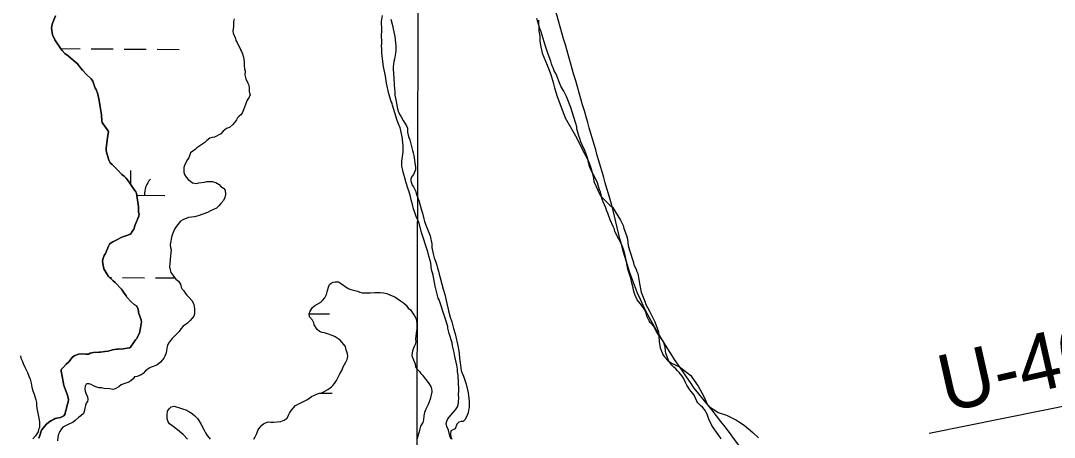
# Model space of a CAD drawing. Extents: x 3172231 to 3210228, y 940198 to 965780.
# Drawn here: x 3186365 to 3187870, y 953747 to 954354 of the extents above; entities that cross this region are included whole.
import ezdxf

# ---------------------------------------------------------------- set-up
doc = ezdxf.new("R2010")
doc.units = 0
for name, color, linetype in [('V-BORW-LINE', 7, 'Continuous'), ('V-GRID-MAJR', 7, 'Continuous'), ('V-RIVR-RANG', 7, 'Continuous'), ('V-RIVR-RANG-IDEN', 7, 'Continuous'), ('V-SITE-VEGE', 7, 'Continuous'), ('V-TOPO-SHOR', 7, 'Continuous'), ('V-WETL-SWMP', 7, 'Continuous')]:
    doc.layers.add(name, color=color, linetype=linetype)

msp = doc.modelspace()

# ---------------------------------------------------------------- linework, layer by layer
at = {"layer": 'V-BORW-LINE'}
for points in [[(3187148.332, 954353.684), (3187105.214, 954492.817), (3187065.409, 954605.663)], [(3187225.912, 954085.353), (3187188.491, 954213.627), (3187148.332, 954353.684)], [(3187346.128, 953818.523), (3187263.54, 953957.122), (3187225.912, 954085.353)], [(3187496.195, 953546.505), (3187441.554, 953685.762), (3187346.128, 953818.523)]]:
    msp.add_spline(points, degree=3, dxfattribs=at)
at = {"layer": 'V-GRID-MAJR'}
msp.add_spline([(3186921.327, 945704.044), (3186937.193, 951764.175), (3186953.067, 957827.391), (3186968.941, 963890.658), (3186968.949, 963893.691)], degree=3, dxfattribs=at)
at = {"layer": 'V-RIVR-RANG'}
msp.add_line((3187687.966, 953753.257), (3188805.667, 953977.636), dxfattribs=at)
at = {"layer": 'V-SITE-VEGE'}
for points in [[(3186415.844, 954360.86), (3186410.923, 954348.732), (3186409.973, 954342.682)], [(3186973.001, 953949.693), (3186968.808, 953967.277), (3186965.636, 953983.358), (3186963.547, 953991.395), (3186962.455, 954000.447), (3186961.929, 954002.958), (3186959.336, 954010.99), (3186957.77, 954017.015), (3186948.431, 954046.633), (3186945.297, 954058.688), (3186941.177, 954068.719), (3186936.526, 954081.263), (3186935.995, 954084.28), (3186933.902, 954092.818), (3186932.85, 954097.844), (3186930.257, 954105.874), (3186929.227, 954108.383), (3186926.108, 954118.926), (3186925.579, 954121.439), (3186921.948, 954132.983), (3186920.893, 954138.009), (3186920.353, 954142.031), (3186920.287, 954149.08), (3186922.173, 954162.691), (3186922.094, 954171.25), (3186921.002, 954180.3), (3186920.983, 954182.315), (3186918.862, 954193.874), (3186917.817, 954197.892), (3186915.247, 954203.408), (3186913.187, 954208.423), (3186906.437, 954230.513), (3186905.914, 954232.522), (3186905.904, 954233.528), (3186904.37, 954236.03), (3186901.247, 954247.079), (3186897.577, 954262.652), (3186897.544, 954266.177), (3186896.475, 954272.71), (3186893.323, 954286.78), (3186892.209, 954298.349), (3186891.122, 954306.897), (3186891.07, 954312.435), (3186890.519, 954317.465), (3186891.001, 954319.986), (3186890.954, 954325.02), (3186890.397, 954330.554), (3186890.81, 954340.124), (3186890.692, 954352.709), (3186892.123, 954361.282)], [(3187119.134, 954354.313), (3187119.889, 954338.498), (3187121.173, 954331.205), (3187121.235, 954324.512), (3187121.909, 954317.825), (3187124.45, 954306.285), (3187131.917, 954288.707), (3187136.91, 954275.364), (3187140.668, 954263.836), (3187142.569, 954255.943), (3187146.339, 954243.198), (3187154.458, 954221.365), (3187158.191, 954212.271), (3187173.039, 954186.241), (3187176.76, 954178.973), (3187181.725, 954168.674), (3187191.637, 954149.9), (3187194.764, 954140.8), (3187196.646, 954134.732), (3187199.178, 954124.41), (3187199.831, 954119.546), (3187208.529, 954100.762), (3187209.768, 954098.339), (3187223.281, 954085.076), (3187226.961, 954082.07), (3187238.698, 954063.312), (3187242.423, 954055.436), (3187243.681, 954051.186), (3187247.427, 954040.876), (3187248.696, 954035.41), (3187249.999, 954026.295), (3187251.885, 954019.618), (3187257.533, 954001.413), (3187258.17, 953998.376), (3187261.275, 953991.71), (3187261.908, 953989.285), (3187263.765, 953985.648), (3187264.402, 953982.611), (3187266.338, 953971.066), (3187268.89, 953958.309), (3187274.503, 953943.756), (3187275.136, 953941.327)], [(3186409.973, 954342.682), (3186411.572, 954333.13), (3186414.663, 954325.608), (3186423.344, 954312.597), (3186425.382, 954310.098), (3186429.445, 954306.109), (3186434.01, 954302.627), (3186441.622, 954296.153), (3186447.207, 954291.171), (3186452.807, 954284.679), (3186454.848, 954281.676), (3186460.947, 954275.188), (3186467.55, 954269.208), (3186470.102, 954265.708), (3186472.17, 954259.687), (3186473.719, 954255.673), (3186474.745, 954253.668), (3186477.327, 954246.643), (3186479.427, 954237.601), (3186481.046, 954225.532), (3186482.644, 954216.484), (3186483.232, 954207.428), (3186483.756, 954205.419), (3186487.844, 954198.912), (3186489.873, 954196.918), (3186492.939, 954192.414), (3186491.514, 954183.339), (3186489.64, 954168.217), (3186489.679, 954164.191), (3186493.328, 954150.631), (3186495.38, 954146.621), (3186498.424, 954144.132), (3186506.046, 954136.651), (3186512.154, 954129.659), (3186515.699, 954127.175), (3186518.748, 954124.183), (3186522.826, 954118.684), (3186529.975, 954108.18), (3186532.525, 954104.678), (3186533.551, 954102.673), (3186536.76, 954082.563), (3186536.83, 954075.012), (3186537.362, 954071.996), (3186536.887, 954068.971), (3186531.97, 954056.339), (3186530.012, 954050.279), (3186526.537, 954045.212), (3186526.045, 954043.696), (3186524.546, 954042.675), (3186521.032, 954041.634), (3186512.502, 954038.536), (3186504.988, 954034.437), (3186499.472, 954031.865), (3186496.97, 954030.333), (3186494.471, 954028.298), (3186492.988, 954025.262), (3186488.556, 954014.648), (3186486.572, 954011.608), (3186484.606, 954006.556), (3186484.135, 954003.027), (3186486.246, 953992.476), (3186490.344, 953984.958), (3186492.894, 953981.46), (3186499.501, 953974.976), (3186502.544, 953972.488), (3186511.697, 953963.007), (3186514.759, 953958.504), (3186518.838, 953953.005), (3186519.862, 953951), (3186525.965, 953944.512), (3186530.534, 953940.528), (3186533.574, 953938.542), (3186535.622, 953935.036), (3186536.662, 953931.018), (3186536.682, 953929.004), (3186540.311, 953917.962), (3186540.84, 953915.449), (3186539.412, 953906.374), (3186537.973, 953898.807), (3186533.516, 953890.711), (3186532.021, 953889.185), (3186530.538, 953886.152), (3186525.07, 953878.548), (3186523.571, 953877.528), (3186523.067, 953877.524), (3186511.506, 953875.4), (3186509.489, 953875.885), (3186506.976, 953875.359), (3186504.459, 953875.335), (3186498.932, 953874.278), (3186492.401, 953872.705), (3186487.369, 953872.156), (3186481.339, 953871.091), (3186478.822, 953871.069), (3186471.275, 953870.493), (3186466.25, 953869.44), (3186463.743, 953868.41), (3186459.715, 953868.371), (3186454.676, 953868.828), (3186449.143, 953868.273), (3186443.126, 953865.701)], [(3186992.035, 953744.455), (3186990.497, 953747.461), (3186987.886, 953757.507), (3186985.819, 953763.026), (3186984.775, 953767.044), (3186985.749, 953770.577), (3186987.226, 953774.114), (3186991.709, 953779.191), (3186998.181, 953787.307), (3187001.163, 953791.362), (3187002.621, 953796.915), (3187002.602, 953798.93), (3187003.053, 953804.472), (3187002.508, 953808.998), (3187002.951, 953815.547), (3187002.828, 953828.636), (3187002.258, 953835.679), (3187002.24, 953837.692), (3187001.185, 953842.718), (3187001.152, 953846.243), (3187000.09, 953852.274), (3186997.456, 953864.836), (3186996.393, 953870.868), (3186993.786, 953880.407), (3186993.239, 953884.936), (3186989.086, 953898.489), (3186987.001, 953906.026), (3186986.978, 953908.541), (3186983.341, 953920.589), (3186974.533, 953947.191), (3186973.001, 953949.693)], [(3187275.136, 953941.327), (3187280.709, 953931.036), (3187288.769, 953915.287), (3187293.771, 953900.728), (3187295.118, 953886.744), (3187296.421, 953877.626), (3187300.783, 953866.712), (3187302.632, 953864.296), (3187307.552, 953858.864), (3187313.063, 953855.264), (3187324.675, 953849.896), (3187341.225, 953837.27), (3187342.464, 953834.848), (3187351.717, 953821.546), (3187357.285, 953811.861), (3187360.384, 953805.803), (3187364.74, 953795.497), (3187369.653, 953790.674), (3187375.779, 953786.472), (3187380.673, 953783.476), (3187392.886, 953779.328), (3187407.56, 953772.162), (3187410.619, 953770.366), (3187418.582, 953764.964), (3187431.462, 953754.13), (3187439.447, 953746.292)], [(3186443.126, 953865.701), (3186440.129, 953863.153), (3186435.151, 953857.066), (3186431.155, 953853.505), (3186427.166, 953849.44), (3186424.182, 953845.886), (3186424.202, 953843.369), (3186425.275, 953836.332), (3186427.919, 953822.762), (3186433.084, 953808.713), (3186434.655, 953802.182), (3186434.19, 953798.152), (3186433.207, 953795.624), (3186431.749, 953790.072), (3186431.274, 953787.047), (3186430.291, 953784.52), (3186429.818, 953781.495), (3186427.829, 953778.456), (3186422.82, 953775.892), (3186415.281, 953774.311), (3186412.774, 953773.281), (3186409.768, 953771.741), (3186406.268, 953769.193), (3186402.272, 953765.631), (3186395.299, 953757.509), (3186392.364, 953748.42), (3186391.381, 953745.895)]]:
    msp.add_lwpolyline(points, dxfattribs=at)
at = {"layer": 'V-TOPO-SHOR'}
for points in [[(3186904.036, 954355.832), (3186906.219, 954348.795), (3186910.09, 954330.838), (3186910.885, 954321.495), (3186911.456, 954316.914), (3186911.35, 954309.504), (3186909.341, 954297.843), (3186908.491, 954294.482), (3186907.821, 954290.595), (3186907.504, 954286.712), (3186907.536, 954283.183), (3186908.714, 954270.494), (3186908.99, 954259.912), (3186909.787, 954250.041), (3186910.006, 954245.455), (3186910.934, 954240.702), (3186912.409, 954233.835), (3186913.721, 954225.381), (3186915.356, 954220.455), (3186917.512, 954216.243), (3186919.3, 954213.613), (3186921.993, 954208.522), (3186927.183, 954200.809), (3186928.453, 954197.116), (3186928.506, 954191.296), (3186929.8, 954184.955), (3186931.609, 954180.21), (3186935.633, 954164.899), (3186936.724, 954161.383), (3186937.642, 954157.51), (3186938.766, 954150.465), (3186939.155, 954146.586), (3186940.274, 954140.245), (3186940.13, 954136.717), (3186938.754, 954133), (3186937.017, 954129.985), (3186935.1, 954127.497), (3186933.194, 954123.773), (3186933.046, 954120.597), (3186935.223, 954114.266), (3186937.009, 954111.989), (3186939.164, 954107.952), (3186940.425, 954105.143), (3186941.158, 954102.151), (3186944.957, 954091.954), (3186948.791, 954078.054), (3186950.245, 954073.481), (3186952.267, 954065.033), (3186953.358, 954061.338), (3186955.713, 954054.831), (3186961.491, 954040.598), (3186963.715, 954028.975), (3186963.944, 954023.331), (3186965.972, 954014.179), (3186967.434, 954008.547), (3186969.435, 954002.038), (3186971.239, 953997.821), (3186972.163, 953993.418), (3186973.439, 953989.021), (3186974.361, 953984.796), (3186975.628, 953981.28), (3186978.557, 953970.018), (3186980.21, 953962.977), (3186982.927, 953955.239), (3186984.598, 953946.435), (3186987.912, 953931.47), (3186990.47, 953922.146), (3186993.18, 953915.291), (3186995.566, 953905.434), (3186997.751, 953898.045), (3187002.166, 953878.505), (3187003.663, 953869.346), (3187004.257, 953862.471), (3187005.765, 953852.254), (3187005.978, 953848.375), (3187006.719, 953844.502), (3187007.991, 953840.631), (3187009.971, 953836.24), (3187013.787, 953824.456), (3187015.802, 953816.36), (3187016.549, 953811.781), (3187017.467, 953808.084), (3187018.079, 953799.27), (3187017.981, 953790.801), (3187017.139, 953786.56), (3187016.822, 953782.677), (3187014.061, 953776.123), (3187011.976, 953772.752), (3187009.529, 953770.26), (3187006.356, 953770.053), (3187003.01, 953769.316), (3187000.04, 953766.289), (3186997.634, 953759.563), (3186991.312, 953756.505), (3186991.001, 953751.916), (3186991.392, 953747.863), (3186993.01, 953744.703)], [(3187230.549, 954047.07), (3187229.275, 954051.114), (3187228.011, 954054.279), (3187223.688, 954063.765), (3187221.157, 954070.443), (3187220.247, 954073.433), (3187218.443, 954077.65), (3187217.175, 954081.167), (3187213.389, 954089.953), (3187211.943, 954093.819), (3187211.027, 954097.34), (3187210.466, 954100.686), (3187209.551, 954104.383), (3187208.111, 954107.369), (3187205.019, 954117.394), (3187201.775, 954124.773), (3187197.103, 954133.727), (3187193.683, 954141.28), (3187192.038, 954147.262), (3187191.109, 954152.37), (3187189.654, 954156.943), (3187186.759, 954164.678), (3187182.8, 954173.108), (3187180.996, 954177.324), (3187179.363, 954182.074), (3187177.739, 954185.938), (3187175.173, 954196.324), (3187174.792, 954199.318), (3187173.514, 954203.893), (3187170.065, 954214.444), (3187166.416, 954227.466), (3187160.096, 954243.106), (3187155.963, 954251.183), (3187151.836, 954258.552), (3187148.77, 954265.581), (3187147.322, 954269.626), (3187146.053, 954273.316), (3187144.254, 954277.005), (3187142.102, 954280.865), (3187140.652, 954284.91), (3187139.212, 954287.896), (3187138.125, 954291.06), (3187137.031, 954294.931), (3187133.23, 954305.128), (3187128.333, 954319.548), (3187127.596, 954322.892), (3187123.223, 954337.671), (3187121.239, 954342.414), (3187116.694, 954356.838)], [(3187385.259, 953744.916), (3187383.291, 953747.896), (3187375.787, 953758.058), (3187371.492, 953764.368), (3187367.173, 953773.678), (3187364.636, 953780.887), (3187363.016, 953784.399), (3187360.867, 953787.731), (3187357.836, 953791.231), (3187354.992, 953793.498), (3187351.428, 953797.168), (3187349.642, 953799.622), (3187345.679, 953808.406), (3187341.927, 953813.487), (3187339.431, 953816.463), (3187335.31, 953823.127), (3187333.694, 953826.111), (3187330.454, 953833.138), (3187328.662, 953836.119), (3187324.024, 953841.721), (3187321.531, 953843.992), (3187319.213, 953846.615), (3187316.19, 953849.233), (3187313.339, 953852.204), (3187310.304, 953856.059), (3187308.512, 953859.041), (3187304.709, 953869.59), (3187304.152, 953872.758), (3187303.562, 953879.105), (3187302.29, 953883.15), (3187300.662, 953887.369), (3187294.41, 953895.954), (3187290.652, 953901.563), (3187287.057, 953908.588), (3187281.89, 953914.183), (3187280.278, 953916.815), (3187277.041, 953923.487), (3187276.484, 953926.481), (3187274.671, 953931.581), (3187273.059, 953934.212), (3187267.167, 953941.743), (3187263.057, 953947.527), (3187259.278, 953955.252), (3187257.458, 953961.41), (3187256.899, 953964.58), (3187255.066, 953971.971), (3187253.591, 953978.838), (3187249.409, 953992.03), (3187247.926, 953999.777), (3187247.541, 954003.126), (3187245.52, 954011.928), (3187244.246, 954015.973), (3187241.885, 954023.36), (3187240.074, 954028.281), (3187232.714, 954041.972), (3187230.549, 954047.07)], [(3186364.597, 953865.766), (3186365.275, 953862.58), (3186367.704, 953857.607), (3186368.736, 953854.771), (3186371.159, 953849.093), (3186372.894, 953845.542), (3186374.974, 953841.282), (3186377.047, 953836.316), (3186378.773, 953831.706), (3186380.133, 953826.037), (3186381.495, 953820.37), (3186382.859, 953815.056), (3186384.577, 953809.737), (3186385.61, 953806.548), (3186386.98, 953801.94), (3186388.002, 953797.691), (3186388.315, 953793.445), (3186388.628, 953789.202), (3186389.65, 953784.95), (3186390.664, 953779.994), (3186391.326, 953775.04), (3186392.337, 953769.727), (3186392.29, 953764.781), (3186392.257, 953761.247), (3186391.172, 953758.429), (3186390.437, 953755.254), (3186388.639, 953752.092), (3186386.492, 953749.282), (3186382.566, 953745.078)]]:
    msp.add_lwpolyline(points, dxfattribs=at)
at = {"layer": 'V-WETL-SWMP'}
for p, q in [((3186423.072, 954313.012), (3186451.776, 954312.816)), ((3186467.775, 954312.707), (3186499.774, 954312.49)), ((3186515.773, 954312.381), (3186547.772, 954312.163)), ((3186563.772, 954312.054), (3186595.77, 954311.836)), ((3186525.268, 954115.101), (3186525.409, 954135.711)), ((3186534.049, 954099.652), (3186575.161, 954099.372)), ((3186536.514, 954084.204), (3186537.056, 954084.2)), ((3186494.531, 953979.85), (3186497.498, 953979.829)), ((3186513.497, 953979.72), (3186545.496, 953979.503)), ((3186561.496, 953979.394), (3186589.824, 953979.201)), ((3186785.288, 953927.115), (3186814.646, 953926.915)), ((3186801.127, 953811.572), (3186818.453, 953811.454))]:
    msp.add_line(p, q, dxfattribs=at)
for points in [[(3186463.743, 953868.41), (3186466.25, 953869.44), (3186471.275, 953870.494), (3186478.822, 953871.068), (3186481.339, 953871.091), (3186487.371, 953872.155), (3186492.4, 953872.705), (3186498.931, 953874.277), (3186504.459, 953875.335), (3186506.976, 953875.359), (3186509.489, 953875.886), (3186511.507, 953875.401), (3186523.067, 953877.523), (3186523.571, 953877.528), (3186525.071, 953878.548), (3186530.539, 953886.152), (3186532.021, 953889.186), (3186533.517, 953890.711), (3186537.972, 953898.808), (3186539.412, 953906.373), (3186540.838, 953915.449), (3186540.311, 953917.962), (3186536.683, 953929.004), (3186536.665, 953931.018), (3186535.62, 953935.036), (3186533.574, 953938.541), (3186530.534, 953940.526), (3186525.966, 953944.512), (3186519.863, 953951), (3186518.838, 953953.004), (3186514.759, 953958.504), (3186511.696, 953963.007), (3186502.545, 953972.487), (3186499.501, 953974.976), (3186492.895, 953981.46), (3186490.345, 953984.96), (3186486.247, 953992.474), (3186484.135, 954003.027), (3186484.605, 954006.556), (3186486.572, 954011.609), (3186488.557, 954014.648), (3186492.989, 954025.262), (3186494.471, 954028.297), (3186496.97, 954030.334), (3186499.473, 954031.868), (3186504.987, 954034.437), (3186512.501, 954038.535), (3186521.031, 954041.635), (3186524.545, 954042.675), (3186526.046, 954043.696), (3186526.536, 954045.211), (3186530.013, 954050.278), (3186531.97, 954056.338), (3186536.887, 954068.971), (3186537.362, 954071.996), (3186536.83, 954075.012), (3186536.76, 954082.563), (3186533.551, 954102.672), (3186532.525, 954104.677), (3186529.975, 954108.177), (3186522.828, 954118.683), (3186518.749, 954124.183), (3186515.701, 954127.176), (3186512.153, 954129.66), (3186506.046, 954136.651), (3186498.424, 954144.132), (3186495.38, 954146.621), (3186493.329, 954150.63), (3186489.678, 954164.19), (3186489.64, 954168.217), (3186491.513, 954183.339), (3186492.939, 954192.414), (3186489.876, 954196.917), (3186487.843, 954198.912), (3186483.755, 954205.419), (3186483.232, 954207.428), (3186482.644, 954216.485), (3186481.049, 954225.532), (3186479.426, 954237.601), (3186477.328, 954246.643), (3186474.745, 954253.668), (3186473.719, 954255.672), (3186472.171, 954259.686), (3186470.101, 954265.708), (3186467.551, 954269.208), (3186460.95, 954275.188), (3186454.848, 954281.676), (3186452.806, 954284.678), (3186447.207, 954291.171), (3186441.622, 954296.154), (3186434.01, 954302.628), (3186429.446, 954306.109), (3186425.381, 954310.099), (3186423.344, 954312.597), (3186414.663, 954325.607), (3186411.572, 954333.13), (3186409.973, 954342.681), (3186410.923, 954348.731), (3186415.845, 954360.861)], [(3186675.749, 954356.429), (3186675.16, 954352.349), (3186675.195, 954348.589), (3186674.914, 954345.138), (3186674.319, 954341.685), (3186674.035, 954338.549), (3186674.378, 954335.418), (3186677.895, 954327.928), (3186678.551, 954324.8), (3186680.461, 954321.684), (3186683.027, 954315.44), (3186684.939, 954312.01), (3186684.945, 954311.383), (3186686.535, 954308.891), (3186688.135, 954305.458), (3186689.745, 954300.772), (3186690.439, 954293.57), (3186690.486, 954288.556), (3186691.16, 954283.548), (3186691.819, 954280.106), (3186691.552, 954275.089), (3186692.861, 954269.146), (3186696.054, 954262.908), (3186697.337, 954259.786), (3186697.697, 954254.774), (3186697.738, 954250.387), (3186699.349, 954245.701), (3186697.811, 954242.552), (3186694.721, 954237.822), (3186693.801, 954235.62), (3186689.525, 954223.67), (3186687.375, 954218.949)], [(3186687.375, 954218.949), (3186685.519, 954216.424), (3186683.029, 954214.52), (3186680.856, 954212.306), (3186679.318, 954209.158), (3186676.84, 954206), (3186673.428, 954202.208), (3186669.389, 954198.409), (3186665.016, 954196.801), (3186659.724, 954192.991), (3186656.312, 954189.198), (3186653.822, 954187.294), (3186650.39, 954185.695), (3186647.27, 954184.099), (3186643.829, 954183.44), (3186640.391, 954182.467), (3186636.032, 954179.292), (3186633.238, 954176.446), (3186626.077, 954171.364), (3186621.4, 954168.813), (3186618.916, 954166.283), (3186612.382, 954161.207), (3186609.942, 954153.976), (3186607.772, 954151.448), (3186604.079, 954144.205), (3186602.863, 954140.119), (3186602.579, 954136.982), (3186602.614, 954133.222), (3186603.586, 954129.783), (3186605.818, 954125.73), (3186608.981, 954122.625), (3186612.142, 954119.834), (3186615.296, 954117.67), (3186621.259, 954116.785), (3186624.7, 954117.444), (3186632.84, 954118.46), (3186636.278, 954119.433), (3186643.799, 954119.503), (3186649.455, 954117.989), (3186654.182, 954115.212), (3186656.716, 954112.415), (3186660.5, 954109.943), (3186663.036, 954106.833), (3186663.408, 954100.568), (3186662.509, 954096.172), (3186660.353, 954092.077), (3186656.636, 954087.341), (3186653.845, 954084.181), (3186650.117, 954080.698), (3186641.69, 954076.859), (3186637.013, 954074.308), (3186623.578, 954069.795), (3186618.265, 954068.178), (3186613.884, 954067.51), (3186609.499, 954067.156), (3186601.381, 954063.946), (3186597.951, 954062.033), (3186592.064, 954054.77), (3186589.284, 954050.356), (3186584.991, 954040.287), (3186582.914, 954027.731), (3186583.268, 954023.346), (3186584.241, 954019.908), (3186583.066, 954011.434), (3186582.231, 954000.144), (3186581.965, 953995.127), (3186582.63, 953991.058), (3186583.918, 953987.31), (3186586.777, 953983.262), (3186591.22, 953977.348), (3186595.01, 953974.25), (3186597.555, 953970.199), (3186598.85, 953965.823), (3186600.443, 953963.018), (3186602.663, 953960.218), (3186605.205, 953956.48), (3186607.109, 953953.991), (3186610.588, 953950.576), (3186614.074, 953946.534), (3186617.26, 953940.922), (3186617.922, 953937.167), (3186618.265, 953934.036), (3186618.303, 953929.962), (3186618.019, 953926.826), (3186617.424, 953923.373), (3186615.251, 953921.158), (3186611.842, 953917.052), (3186608.113, 953913.57), (3186601.886, 953909.124), (3186598.164, 953905.015), (3186595.692, 953901.231), (3186592.901, 953898.07), (3186590.727, 953895.856), (3186588.241, 953893.639), (3186585.757, 953891.108), (3186583.276, 953888.265), (3186580.494, 953884.164), (3186578.956, 953881.016), (3186578.054, 953876.933), (3186577.465, 953872.853), (3186576.253, 953868.454)], [(3186790.102, 953936.284), (3186793.526, 953938.824), (3186802.254, 953943.92), (3186804.427, 953946.134), (3186807.836, 953950.24), (3186810.299, 953954.964), (3186811.201, 953959.047), (3186813.334, 953965.649), (3186814.865, 953969.424), (3186817.039, 953971.638), (3186820.161, 953972.921), (3186823.289, 953973.577), (3186827.679, 953973.305), (3186830.828, 953971.767), (3186842.183, 953964.038), (3186845.958, 953962.506), (3186855.383, 953960.087), (3186859.158, 953958.555), (3186862.614, 953957.647), (3186870.762, 953957.723), (3186873.899, 953957.439), (3186880.791, 953957.817), (3186888.626, 953957.89), (3186893.329, 953957.62), (3186898.355, 953956.414), (3186903.703, 953954.27), (3186909.997, 953951.508), (3186914.727, 953948.418), (3186918.201, 953945.629), (3186922.615, 953942.85), (3186926.405, 953939.751), (3186929.58, 953935.393), (3186932.74, 953932.602), (3186938.46, 953924.193), (3186940.375, 953920.45), (3186941.664, 953916.701), (3186942.021, 953912.003), (3186942.086, 953905.109), (3186941.204, 953898.832), (3186940.305, 953894.436), (3186940.032, 953890.046), (3186940.381, 953886.288), (3186939.789, 953882.521), (3186938.252, 953879.373), (3186935.803, 953873.082), (3186934.924, 953866.492), (3186935.894, 953863.367), (3186939.426, 953854.311), (3186940.094, 953849.929), (3186942.003, 953846.813), (3186946.112, 953843.09), (3186948.022, 953839.974), (3186950.236, 953837.801), (3186954.679, 953831.887), (3186957.216, 953828.777), (3186959.439, 953825.664), (3186962.3, 953821.302), (3186963.269, 953818.177), (3186963.627, 953813.479), (3186961.533, 953802.804), (3186958.472, 953794.94), (3186955.086, 953788.327), (3186953.253, 953783.295), (3186952.359, 953778.272), (3186951.785, 953772.625), (3186950.567, 953768.853), (3186947.486, 953763.182), (3186946.264, 953759.723), (3186945.365, 953755.327), (3186944.454, 953752.185), (3186943.23, 953749.039), (3186942.641, 953744.959)], [(3186704.452, 953744.301), (3186706.614, 953747.769), (3186709.074, 953752.807), (3186710.29, 953756.893), (3186711.83, 953759.728), (3186716.171, 953764.783), (3186718.657, 953767), (3186721.466, 953768.28), (3186725.528, 953769.571), (3186729.295, 953768.98), (3186733.369, 953769.018), (3186743.702, 953770.055), (3186748.696, 953772.295), (3186753.06, 953774.843), (3186755.212, 953779.251), (3186756.437, 953782.397), (3186759.219, 953786.497), (3186762.318, 953790.287), (3186765.422, 953793.45), (3186768.231, 953794.73), (3186782.58, 953802.073), (3186788.807, 953806.519), (3186793.173, 953808.753), (3186797.233, 953810.358), (3186800.358, 953811.328), (3186804.42, 953812.619), (3186812.53, 953816.769), (3186817.509, 953820.577), (3186819.683, 953822.791), (3186821.853, 953825.319), (3186824.943, 953830.049), (3186829.866, 953839.811), (3186833.261, 953845.484), (3186834.787, 953849.886), (3186838.799, 953856.505), (3186840.642, 953860.597), (3186841.541, 953864.993), (3186840.879, 953868.748), (3186839.256, 953874.687), (3186838.272, 953879.379), (3186830.35, 953888.708), (3186823.095, 953893.655), (3186820.263, 953894.882), (3186812.086, 953897.94), (3186807.373, 953899.149), (3186803.92, 953899.744), (3186800.461, 953900.965), (3186796.671, 953904.064), (3186792.533, 953910.92), (3186792.19, 953914.051), (3186789.961, 953917.791), (3186785.84, 953922.768), (3186785.175, 953926.836), (3186786.707, 953930.611), (3186790.102, 953936.284)], [(3186391.38, 953745.894), (3186392.363, 953748.42), (3186395.299, 953757.51), (3186402.272, 953765.631), (3186406.267, 953769.193), (3186409.767, 953771.743), (3186412.774, 953773.281), (3186415.281, 953774.311), (3186422.819, 953775.892), (3186427.829, 953778.456), (3186429.815, 953781.496), (3186430.29, 953784.521), (3186431.273, 953787.048), (3186431.749, 953790.073), (3186433.207, 953795.625), (3186434.191, 953798.151), (3186434.656, 953802.183), (3186433.085, 953808.714), (3186427.919, 953822.763), (3186425.275, 953836.332), (3186424.202, 953843.37), (3186424.179, 953845.887), (3186427.166, 953849.44), (3186431.156, 953853.505), (3186435.151, 953857.066), (3186440.129, 953863.154), (3186443.126, 953865.7), (3186449.143, 953868.273), (3186454.676, 953868.829), (3186459.715, 953868.372), (3186463.743, 953868.41)], [(3186576.253, 953868.454), (3186575.029, 953865.308), (3186573.488, 953862.473), (3186571.321, 953859.632), (3186568.84, 953856.788), (3186563.553, 953852.351), (3186555.118, 953849.452), (3186551.999, 953847.855), (3186547.02, 953844.048), (3186543.608, 953840.255), (3186540.494, 953838.032), (3186534.874, 953835.786), (3186530.806, 953835.121), (3186528.638, 953832.28), (3186525.841, 953829.746), (3186523.352, 953827.843), (3186519.606, 953826.241), (3186515.23, 953824.946), (3186511.484, 953823.344), (3186508.06, 953820.805), (3186502.446, 953817.932), (3186499.007, 953816.959), (3186494.927, 953817.548), (3186486.773, 953818.099), (3186483.004, 953819.004), (3186478.927, 953819.279), (3186474.528, 953820.492), (3186471.066, 953822.026), (3186467.914, 953823.877), (3186464.772, 953824.788), (3186461.322, 953825.069), (3186460.639, 953824.693), (3186460.392, 953824.557), (3186458.843, 953821.529), (3186458.453, 953817.645), (3186459.131, 953814.457), (3186460.502, 953809.85), (3186462.239, 953806.653), (3186462.907, 953802.406), (3186462.171, 953799.232), (3186460.381, 953796.774), (3186459.641, 953793.247), (3186458.545, 953789.369), (3186457.819, 953787.255), (3186457.442, 953784.784), (3186456.356, 953781.967), (3186452.789, 953778.466), (3186449.232, 953776.025), (3186444.242, 953771.476), (3186441.392, 953769.028), (3186433.228, 953765.216), (3186430.387, 953763.829), (3186426.483, 953762.098), (3186424.337, 953759.29), (3186422.18, 953755.422), (3186420.027, 953751.908), (3186418.925, 953747.323), (3186418.876, 953742.022)], [(3186608.231, 953744.656), (3186601.588, 953751.176), (3186591.162, 953760.168), (3186585.169, 953764.186), (3186582.012, 953766.664), (3186579.792, 953769.464), (3186578.181, 953774.15), (3186578.134, 953779.164), (3186579.019, 953785.127), (3186581.18, 953788.595), (3186584.288, 953791.445), (3186588.353, 953792.423), (3186597.784, 953789.377), (3186602.183, 953788.165), (3186605.329, 953786.94), (3186609.736, 953784.788), (3186614.78, 953781.7), (3186618.886, 953778.291), (3186622.369, 953774.563), (3186624.275, 953771.76), (3186627.778, 953765.838), (3186631.922, 953758.355), (3186634.16, 953753.674), (3186636.392, 953749.621), (3186640.829, 953744.334)]]:
    msp.add_lwpolyline(points, dxfattribs=at)
msp.add_arc((3186580.407, 954099.811), 35.246, 138.838157, 180.381815, dxfattribs=at)

# ---------------------------------------------------------------- texts
at = {"layer": 'V-RIVR-RANG-IDEN'}
msp.add_text('U-40', height=83, rotation=12.738944, dxfattribs=at).set_placement((3187712.399, 953783.24))

doc.saveas('drawing.dxf')
